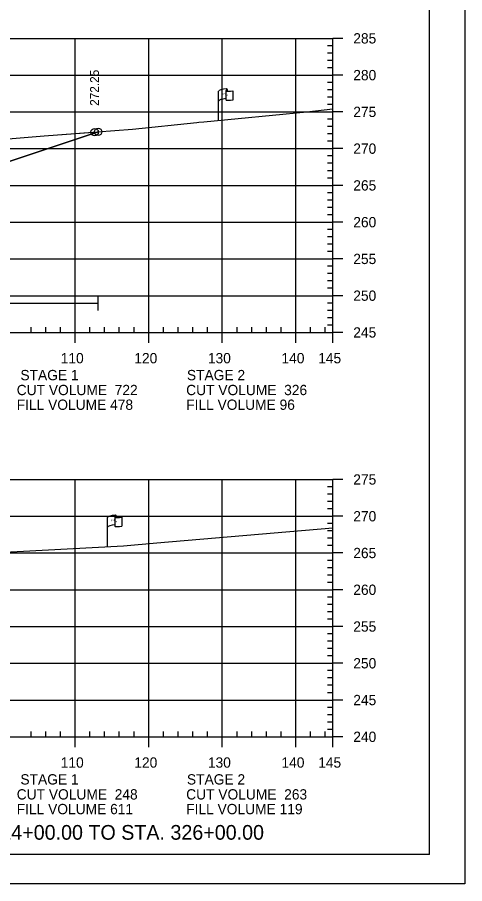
# Model space of a CAD drawing. Extents: x 1365647 to 1367999, y 387113 to 400173.
# Drawn here: x 1365996.2 to 1366057, y 399319.7 to 399437.5 of the extents above; entities that cross this region are included whole.
import ezdxf

# ---------------------------------------------------------------- set-up
doc = ezdxf.new("R2010")
doc.units = 0
for name, color, linetype in [('E_Existing ROW', 7, 'Continuous'), ('R_Axis', 7, 'Continuous'), ('R_Axis Annot', 7, 'Continuous'), ('R_Border', 7, 'Continuous'), ('R_Contours', 7, 'Continuous'), ('R_Draft', 7, 'Continuous'), ('R_Exist Surface', 7, 'Continuous'), ('R_Fin Surface', 7, 'Continuous'), ('R_Grid', 7, 'Continuous'), ('R_No Plot', 7, 'Continuous'), ('R_Water', 7, 'Continuous'), ('R_Xsect Elev', 7, 'Continuous')]:
    doc.layers.add(name, color=color, linetype=linetype)

msp = doc.modelspace()

# ---------------------------------------------------------------- linework, layer by layer
at = {"layer": 'E_Existing ROW'}
for p, q in [((1366023.59, 399423.49), (1366023.59, 399427.44)), ((1366024.59, 399427.53), (1366024.59, 399427.52)), ((1366024.59, 399427.52), (1366024.59, 399426.29)), ((1366024.76, 399427.69), (1366024.76, 399427.45)), ((1366025.53, 399427.49), (1366025.53, 399426.25)), ((1366008.49, 399365.5), (1366008.49, 399369.45)), ((1366009.49, 399369.55), (1366009.49, 399369.53)), ((1366009.49, 399369.53), (1366009.49, 399368.31)), ((1366009.66, 399369.7), (1366009.66, 399369.46)), ((1366010.42, 399369.51), (1366010.42, 399368.27))]:
    msp.add_line(p, q, dxfattribs=at)
for centre, radius, start, end in [((1366024.67, 399427.53), 0.078, 88.6458, 274.2828), ((1366024.68, 399427.69), 0.0783, 263.0712, 93.9564), ((1366024.67, 399426.29), 0.0783, 180, 273.9564), ((1366009.57, 399369.55), 0.078, 88.6458, 274.2828), ((1366009.58, 399369.7), 0.0783, 263.0712, 93.9564), ((1366009.57, 399368.31), 0.0783, 180, 273.9564)]:
    msp.add_arc(centre, radius, start, end, dxfattribs=at)
for centre, major_axis, ratio, start_param, end_param in [((1366025.18, 399427.48), (-1.58, -0.04), 0.19887, 5.030368, 6.283185), ((1366025.88, 399427.6), (-1.23, -0.13), 0.052933, 0.159456, 1.268315), ((1366025.17, 399426.16), (-1.58, -0.04), 0.19887, 5.083035, 6.194897), ((1366025.88, 399426.36), (-1.23, -0.13), 0.052933, 0.159456, 1.268315), ((1366010.08, 399369.49), (-1.58, -0.04), 0.19887, 5.030368, 6.283185), ((1366010.78, 399369.61), (-1.23, -0.13), 0.052933, 0.159456, 1.268315), ((1366010.07, 399368.18), (-1.58, -0.04), 0.19887, 5.083035, 6.194897), ((1366010.78, 399368.37), (-1.23, -0.13), 0.052933, 0.159456, 1.268315)]:
    msp.add_ellipse(centre, major_axis=major_axis, ratio=ratio, start_param=start_param, end_param=end_param, dxfattribs=at)
at = {"layer": 'R_Axis'}
for p, q in [((1366039.09, 399394.64), (1366039.09, 399434.64)), ((1366040.49, 399434.64), (1366039.09, 399434.64)), ((1366039.09, 399433.64), (1366038.39, 399433.64)), ((1366039.09, 399432.64), (1366038.39, 399432.64)), ((1366039.09, 399431.64), (1366038.39, 399431.64)), ((1366039.09, 399430.64), (1366038.39, 399430.64)), ((1366040.49, 399429.64), (1366039.09, 399429.64)), ((1366039.09, 399428.64), (1366038.39, 399428.64)), ((1366039.09, 399427.64), (1366038.39, 399427.64)), ((1366039.09, 399426.64), (1366038.39, 399426.64)), ((1366039.09, 399425.64), (1366038.39, 399425.64)), ((1366040.49, 399424.64), (1366039.09, 399424.64)), ((1366039.09, 399423.64), (1366038.39, 399423.64)), ((1366039.09, 399422.64), (1366038.39, 399422.64)), ((1366039.09, 399421.64), (1366038.39, 399421.64)), ((1366039.09, 399420.64), (1366038.39, 399420.64)), ((1366039.09, 399418.64), (1366038.39, 399418.64)), ((1366040.49, 399419.64), (1366039.09, 399419.64)), ((1366039.09, 399417.64), (1366038.39, 399417.64)), ((1366039.09, 399416.64), (1366038.39, 399416.64)), ((1366039.09, 399415.64), (1366038.39, 399415.64)), ((1366040.49, 399414.64), (1366039.09, 399414.64)), ((1366039.09, 399413.64), (1366038.39, 399413.64)), ((1366039.09, 399412.64), (1366038.39, 399412.64)), ((1366039.09, 399411.64), (1366038.39, 399411.64)), ((1366039.09, 399410.64), (1366038.39, 399410.64)), ((1366040.49, 399409.64), (1366039.09, 399409.64)), ((1366039.09, 399408.64), (1366038.39, 399408.64)), ((1366039.09, 399407.64), (1366038.39, 399407.64)), ((1366039.09, 399406.64), (1366038.39, 399406.64)), ((1366039.09, 399405.64), (1366038.39, 399405.64)), ((1366040.49, 399404.64), (1366039.09, 399404.64)), ((1366039.09, 399403.64), (1366038.39, 399403.64)), ((1366039.09, 399402.64), (1366038.39, 399402.64)), ((1366039.09, 399401.64), (1366038.39, 399401.64)), ((1366039.09, 399400.64), (1366038.39, 399400.64)), ((1366039.09, 399398.64), (1366038.39, 399398.64)), ((1366040.49, 399399.64), (1366039.09, 399399.64)), ((1366039.09, 399397.64), (1366038.39, 399397.64)), ((1366039.09, 399396.64), (1366038.39, 399396.64)), ((1365998.09, 399394.64), (1365998.09, 399395.34)), ((1366000.09, 399394.64), (1366000.09, 399395.34)), ((1366002.09, 399394.64), (1366002.09, 399395.34)), ((1366006.09, 399394.64), (1366006.09, 399395.34)), ((1366008.09, 399394.64), (1366008.09, 399395.34)), ((1366010.09, 399394.64), (1366010.09, 399395.34)), ((1366012.09, 399394.64), (1366012.09, 399395.34)), ((1366016.09, 399394.64), (1366016.09, 399395.34)), ((1366018.09, 399394.64), (1366018.09, 399395.34)), ((1366020.09, 399394.64), (1366020.09, 399395.34)), ((1366022.09, 399394.64), (1366022.09, 399395.34)), ((1366026.09, 399394.64), (1366026.09, 399395.34)), ((1366028.09, 399394.64), (1366028.09, 399395.34)), ((1366030.09, 399394.64), (1366030.09, 399395.34)), ((1366032.09, 399394.64), (1366032.09, 399395.34)), ((1366036.09, 399394.64), (1366036.09, 399395.34)), ((1366038.09, 399394.64), (1366038.09, 399395.34)), ((1366039.09, 399395.64), (1366038.39, 399395.64)), ((1365749.09, 399394.64), (1366039.09, 399394.64)), ((1366004.09, 399393.24), (1366004.09, 399394.64)), ((1366014.09, 399393.24), (1366014.09, 399394.64)), ((1366024.09, 399393.24), (1366024.09, 399394.64)), ((1366034.09, 399393.24), (1366034.09, 399394.64)), ((1366039.09, 399393.24), (1366039.09, 399394.64)), ((1366040.49, 399394.64), (1366039.09, 399394.64)), ((1366039.09, 399339.64), (1366039.09, 399374.64)), ((1366040.49, 399374.64), (1366039.09, 399374.64)), ((1366039.09, 399373.64), (1366038.39, 399373.64)), ((1366039.09, 399372.64), (1366038.39, 399372.64)), ((1366039.09, 399371.64), (1366038.39, 399371.64)), ((1366039.09, 399370.64), (1366038.39, 399370.64)), ((1366040.49, 399369.64), (1366039.09, 399369.64)), ((1366039.09, 399368.64), (1366038.39, 399368.64)), ((1366039.09, 399367.64), (1366038.39, 399367.64)), ((1366039.09, 399366.64), (1366038.39, 399366.64)), ((1366039.09, 399365.64), (1366038.39, 399365.64)), ((1366040.49, 399364.64), (1366039.09, 399364.64)), ((1366039.09, 399363.64), (1366038.39, 399363.64)), ((1366039.09, 399362.64), (1366038.39, 399362.64)), ((1366039.09, 399361.64), (1366038.39, 399361.64)), ((1366039.09, 399360.64), (1366038.39, 399360.64)), ((1366040.49, 399359.64), (1366039.09, 399359.64)), ((1366039.09, 399358.64), (1366038.39, 399358.64)), ((1366039.09, 399357.64), (1366038.39, 399357.64)), ((1366039.09, 399356.64), (1366038.39, 399356.64)), ((1366039.09, 399355.64), (1366038.39, 399355.64)), ((1366040.49, 399354.64), (1366039.09, 399354.64)), ((1366039.09, 399353.64), (1366038.39, 399353.64)), ((1366039.09, 399352.64), (1366038.39, 399352.64)), ((1366039.09, 399351.64), (1366038.39, 399351.64)), ((1366039.09, 399350.64), (1366038.39, 399350.64)), ((1366040.49, 399349.64), (1366039.09, 399349.64)), ((1366039.09, 399348.64), (1366038.39, 399348.64)), ((1366039.09, 399347.64), (1366038.39, 399347.64)), ((1366039.09, 399346.64), (1366038.39, 399346.64)), ((1366039.09, 399345.64), (1366038.39, 399345.64)), ((1366040.49, 399344.64), (1366039.09, 399344.64)), ((1366039.09, 399343.64), (1366038.39, 399343.64)), ((1366039.09, 399342.64), (1366038.39, 399342.64)), ((1366039.09, 399341.64), (1366038.39, 399341.64)), ((1365749.09, 399339.64), (1366039.09, 399339.64)), ((1365998.09, 399339.64), (1365998.09, 399340.34)), ((1366000.09, 399339.64), (1366000.09, 399340.34)), ((1366002.09, 399339.64), (1366002.09, 399340.34)), ((1366004.09, 399338.24), (1366004.09, 399339.64)), ((1366006.09, 399339.64), (1366006.09, 399340.34)), ((1366008.09, 399339.64), (1366008.09, 399340.34)), ((1366010.09, 399339.64), (1366010.09, 399340.34)), ((1366012.09, 399339.64), (1366012.09, 399340.34)), ((1366014.09, 399338.24), (1366014.09, 399339.64)), ((1366016.09, 399339.64), (1366016.09, 399340.34)), ((1366018.09, 399339.64), (1366018.09, 399340.34)), ((1366020.09, 399339.64), (1366020.09, 399340.34)), ((1366022.09, 399339.64), (1366022.09, 399340.34)), ((1366024.09, 399338.24), (1366024.09, 399339.64)), ((1366026.09, 399339.64), (1366026.09, 399340.34)), ((1366028.09, 399339.64), (1366028.09, 399340.34)), ((1366030.09, 399339.64), (1366030.09, 399340.34)), ((1366032.09, 399339.64), (1366032.09, 399340.34)), ((1366034.09, 399338.24), (1366034.09, 399339.64)), ((1366036.09, 399339.64), (1366036.09, 399340.34)), ((1366038.09, 399339.64), (1366038.09, 399340.34)), ((1366039.09, 399340.64), (1366038.39, 399340.64)), ((1366039.09, 399338.24), (1366039.09, 399339.64)), ((1366040.49, 399339.64), (1366039.09, 399339.64))]:
    msp.add_line(p, q, dxfattribs=at)
at = {"layer": 'R_Border'}
for q in [(1366052.27, 399529.1), (1365736.09, 399323.64)]:
    msp.add_line((1366052.27, 399323.64), q, dxfattribs=at)
at = {"layer": 'R_Contours'}
msp.add_lwpolyline([(1365947.94, 399416.84), (1365950.51, 399417.69), (1365960.75, 399418.26), (1365970.46, 399418.74), (1365987.99, 399420.35), (1365993.84, 399420.9), (1365999.89, 399421.37), (1366007.21, 399421.93), (1365971.53, 399410.04), (1365971.17, 399410.04), (1365953.59, 399415.9)], close=True, dxfattribs=at)
at = {"layer": 'R_Exist Surface'}
for points in [[(1365993.84, 399420.9), (1365999.89, 399421.37), (1366011.9, 399422.29), (1366020.62, 399423.19), (1366020.89, 399423.22), (1366021.57, 399423.29), (1366035.57, 399424.66), (1366039.09, 399425.07)], [(1365971.54, 399363.51), (1366010.66, 399365.62), (1366015.2, 399366.01), (1366039.09, 399368.08)]]:
    msp.add_lwpolyline(points, dxfattribs=at)
at = {"layer": 'R_Fin Surface'}
msp.add_lwpolyline([(1365809.03, 399410.85), (1365825.09, 399405.5), (1365825.45, 399405.5), (1365834.59, 399408.55), (1365835.17, 399408.65), (1365856.59, 399412.22), (1365862.59, 399412.8), (1365864.59, 399413), (1365894.09, 399415.89), (1365923.59, 399418.78), (1365925.59, 399418.98), (1365931.59, 399419.57), (1365946.41, 399417.1), (1365953.59, 399415.9), (1365971.17, 399410.04), (1365971.53, 399410.04), (1366007.21, 399421.93)], dxfattribs=at)
at = {"layer": 'R_Grid'}
for p, q in [((1365749.09, 399434.64), (1366039.09, 399434.64)), ((1366004.09, 399394.64), (1366004.09, 399434.64)), ((1366014.09, 399394.64), (1366014.09, 399434.64)), ((1366024.09, 399394.64), (1366024.09, 399434.64)), ((1366034.09, 399394.64), (1366034.09, 399434.64)), ((1366039.09, 399394.64), (1366039.09, 399434.64)), ((1365749.09, 399429.64), (1366039.09, 399429.64)), ((1365749.09, 399424.64), (1366039.09, 399424.64)), ((1365749.09, 399419.64), (1366039.09, 399419.64)), ((1365749.09, 399414.64), (1366039.09, 399414.64)), ((1365749.09, 399409.64), (1366039.09, 399409.64)), ((1365749.09, 399404.64), (1366039.09, 399404.64)), ((1365749.09, 399399.64), (1366039.09, 399399.64)), ((1365749.09, 399394.64), (1366039.09, 399394.64)), ((1365749.09, 399374.64), (1366039.09, 399374.64)), ((1366004.09, 399339.64), (1366004.09, 399374.64)), ((1366014.09, 399339.64), (1366014.09, 399374.64)), ((1366024.09, 399339.64), (1366024.09, 399374.64)), ((1366034.09, 399339.64), (1366034.09, 399374.64)), ((1366039.09, 399339.64), (1366039.09, 399374.64)), ((1365749.09, 399369.64), (1366039.09, 399369.64)), ((1365749.09, 399364.64), (1366039.09, 399364.64)), ((1365749.09, 399359.64), (1366039.09, 399359.64)), ((1365749.09, 399354.64), (1366039.09, 399354.64)), ((1365749.09, 399349.64), (1366039.09, 399349.64)), ((1365749.09, 399344.64), (1366039.09, 399344.64)), ((1365749.09, 399339.64), (1366039.09, 399339.64))]:
    msp.add_line(p, q, dxfattribs=at)
at = {"layer": 'R_No Plot'}
msp.add_line((1365723.69, 399319.67), (1366057.03, 399319.67), dxfattribs=at)
msp.add_lwpolyline([(1365723.69, 399533), (1366057.03, 399533), (1366057.03, 399319.66), (1365723.69, 399319.66)], close=True, dxfattribs=at)
for centre in [(1366006.74, 399421.89), (1366006.74, 399421.89), (1366007.21, 399421.93)]:
    msp.add_circle(centre, 0.5, dxfattribs=at)
at = {"layer": 'R_Water'}
for p, q in [((1365878.65, 399398.64), (1366007.21, 399398.64)), ((1366007.21, 399397.64), (1366007.21, 399399.64))]:
    msp.add_line(p, q, dxfattribs=at)

# ---------------------------------------------------------------- texts
at = {"layer": 'E_Existing ROW'}
for s, height, rotation, p in [('R ', 0.2, 9.9884, (1366024.11, 399426.94)), (' O', 0.2, 9.9884, (1366024.26, 399426.98)), ('W', 0.2, 351.1788, (1366024.59, 399426.82)), ('DWB 11-9-07', 0.001, 90, (1366024.76, 399427.45)), ('DWB 11-9-07', 0.001, 5.0717, (1366025.51, 399426.25)), ('DWB 11-9-07', 0.001, 90, (1366023.59, 399423.49)), ('R ', 0.2, 9.9884, (1366009.01, 399368.95)), (' O', 0.2, 9.9884, (1366009.16, 399369)), ('DWB 11-9-07', 0.001, 90, (1366009.66, 399369.46)), ('W', 0.2, 351.1788, (1366009.49, 399368.83)), ('DWB 11-9-07', 0.001, 5.0717, (1366010.41, 399368.27)), ('DWB 11-9-07', 0.001, 90, (1366008.49, 399365.5))]:
    msp.add_text(s, height=height, rotation=rotation, dxfattribs=at).set_placement(p)
at = {"layer": 'R_Axis Annot'}
for s, p in [('285', (1366041.89, 399433.94)), ('280', (1366041.89, 399428.94)), ('275', (1366041.89, 399423.94)), ('270', (1366041.89, 399418.94)), ('265', (1366041.89, 399413.94)), ('260', (1366041.89, 399408.94)), ('255', (1366041.89, 399403.94)), ('250', (1366041.89, 399398.94)), ('245', (1366041.89, 399393.94)), ('110', (1366002.13, 399390.44)), ('120', (1366012.13, 399390.44)), ('130', (1366022.13, 399390.44)), ('140', (1366032.13, 399390.44)), ('145', (1366037.12, 399390.44)), ('STAGE 1', (1365996.65, 399388.14)), ('STAGE 2', (1366019.28, 399388.14)), ('CUT VOLUME  722', (1365996.15, 399386.11)), ('CUT VOLUME  326', (1366019.18, 399386.11)), ('FILL VOLUME 478', (1365996.15, 399384.11)), ('FILL VOLUME 96', (1366019.18, 399384.11)), ('275', (1366041.89, 399373.94)), ('270', (1366041.89, 399368.94)), ('265', (1366041.89, 399363.94)), ('260', (1366041.89, 399358.94)), ('255', (1366041.89, 399353.94)), ('250', (1366041.89, 399348.94)), ('245', (1366041.89, 399343.94)), ('240', (1366041.89, 399338.94)), ('110', (1366002.13, 399335.44)), ('120', (1366012.13, 399335.44)), ('130', (1366022.13, 399335.44)), ('140', (1366032.13, 399335.44)), ('145', (1366037.12, 399335.44)), ('STAGE 1', (1365996.65, 399333.15)), ('STAGE 2', (1366019.28, 399333.15)), ('CUT VOLUME  248', (1365996.15, 399331.11)), ('CUT VOLUME  263', (1366019.18, 399331.11)), ('FILL VOLUME 611', (1365996.15, 399329.11)), ('FILL VOLUME 119', (1366019.18, 399329.11))]:
    msp.add_text(s, height=1.4, dxfattribs=at).set_placement(p)
at = {"layer": 'R_Draft'}
msp.add_text('STA.324+00.00 TO STA. 326+00.00', height=2, dxfattribs=at).set_placement((1365986.49, 399325.64))
at = {"layer": 'R_Xsect Elev'}
msp.add_text('272.25', height=1.2, rotation=90, dxfattribs=at).set_placement((1366007.32, 399425.46))

doc.saveas('drawing.dxf')
